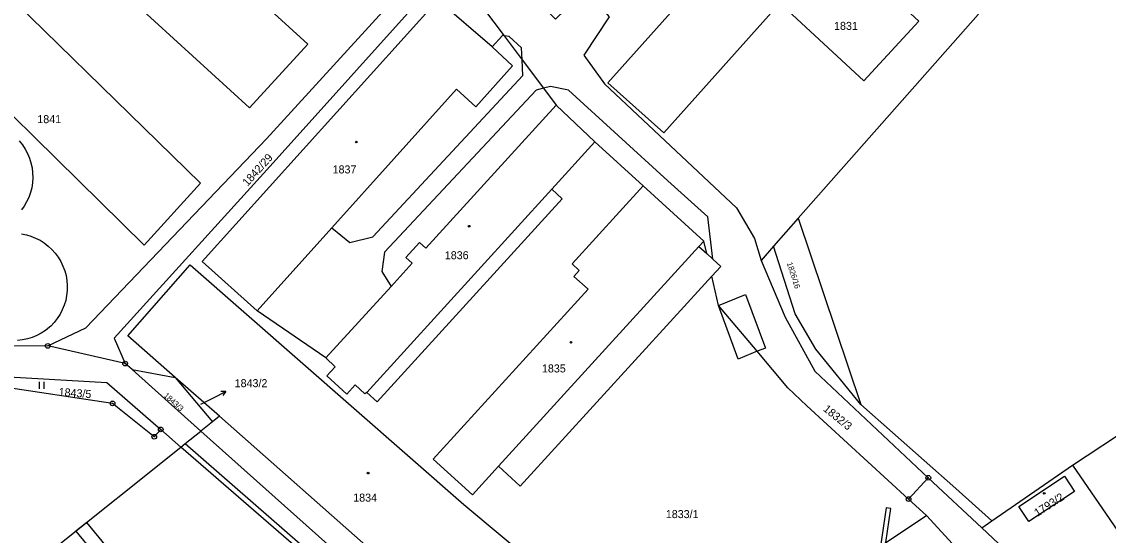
# Model space of a CAD drawing. Extents: x -504988 to -494607, y -1123820 to -1114018.
# Drawn here: x -497790.5 to -497559.8, y -1119047 to -1118938 of the extents above; entities that cross this region are included whole.
import ezdxf

# ---------------------------------------------------------------- set-up
doc = ezdxf.new("R2010")
doc.units = 0
for name, color, linetype in [('Hranice parcel', 7, 'Continuous'), ('Parcelní čísla', 7, 'Continuous'), ('Pop  PČ popisy', 7, 'Continuous'), ('Vnitřní kresba', 7, 'Continuous'), ('Věcná břemena k části', 7, 'Continuous'), ('Značky bodu BP', 7, 'Continuous'), ('Značky budov', 7, 'Continuous'), ('Značky kultur', 7, 'Continuous')]:
    doc.layers.add(name, color=color, linetype=linetype)

msp = doc.modelspace()

# ---------------------------------------------------------------- linework, layer by layer
at = {"layer": 'Hranice parcel'}
for p, q in [((-497668.8, -1118963.48), (-497677.02, -1118955.71)), ((-497658.5, -1118972.85), (-497668.8, -1118963.48)), ((-497625.59, -1118979.74), (-497612.3, -1119019.27)), ((-497725.96, -1119009.37), (-497740.54, -1118999.39)), ((-497768.55, -1119010.57), (-497784.97, -1119006.83)), ((-497767.09, -1119011.87), (-497768.55, -1119010.57)), ((-497752.48, -1119024.92), (-497767.09, -1119011.87)), ((-497767.09, -1119011.87), (-497757.91, -1119013.52)), ((-497748.48, -1119021.76), (-497757.91, -1119013.52)), ((-497757.91, -1119013.52), (-497749.98, -1119022.92)), ((-497622.07, -1119012.22), (-497597.97, -1119034.82)), ((-497771.22, -1119019.03), (-497799.96, -1119014.75)), ((-497762.37, -1119026.11), (-497771.22, -1119019.03)), ((-497602.16, -1119039.34), (-497623.79, -1119019.54)), ((-497749.98, -1119022.92), (-497752.48, -1119024.92)), ((-497748.48, -1119021.76), (-497749.98, -1119022.92)), ((-497761, -1119024.56), (-497762.37, -1119026.11)), ((-497761, -1119024.56), (-497756.7, -1119028.29)), ((-497567.32, -1119032.14), (-497554.65, -1119023.8)), ((-497783.83, -1119049.98), (-497756.7, -1119028.29)), ((-497584.47, -1119043.98), (-497567.32, -1119032.14)), ((-497597.97, -1119034.82), (-497602.16, -1119039.34)), ((-497597.97, -1119034.82), (-497586.61, -1119045.46)), ((-497598.35, -1119042.83), (-497602.16, -1119039.34)), ((-497598.35, -1119042.83), (-497592.82, -1119048.83)), ((-497586.61, -1119045.46), (-497584.47, -1119043.98))]:
    msp.add_line(p, q, dxfattribs=at)
for points in [[(-497736.17, -1118879.77), (-497704.1, -1118910.31), (-497677.12, -1118937.46), (-497670.64, -1118931.1), (-497665.72, -1118936.96), (-497671.15, -1118945.14), (-497666.77, -1118951.19), (-497638.71, -1118977.49), (-497634.92, -1118984.04), (-497633.48, -1118988.67)], [(-497618.02, -1118921.25), (-497609.75, -1118912.02), (-497621.62, -1118901.38), (-497666.05, -1118950.99), (-497654.17, -1118961.62), (-497629.49, -1118934.07)], [(-497605, -1118903.63), (-497603.56, -1118904.94), (-497587.41, -1118936.51), (-497625.59, -1118979.74)], [(-497770.15, -1118905.91), (-497782.49, -1118919.42), (-497742.11, -1118956.31), (-497729.77, -1118942.8), (-497770.15, -1118905.91)], [(-497709.34, -1118912.76), (-497688.08, -1118941.01), (-497684.23, -1118946.12), (-497679.71, -1118952.14), (-497677.02, -1118955.71)], [(-497629.49, -1118934.07), (-497628.72, -1118934.78), (-497611.64, -1118950.56), (-497599.97, -1118937.92), (-497617.07, -1118922.13), (-497618.02, -1118921.25)], [(-497803.78, -1118922.28), (-497815.78, -1118935.05), (-497764.51, -1118985.45), (-497752.56, -1118972.3), (-497803.78, -1118922.28)], [(-497784.97, -1119006.83), (-497776.89, -1119002.99), (-497738.56, -1118962.88), (-497707.09, -1118928.44), (-497712.42, -1118923.65)], [(-497702.11, -1118933.35), (-497704.09, -1118931.23), (-497737.12, -1118967.95), (-497770.85, -1119005.2), (-497768.55, -1119010.57)], [(-497740.54, -1118999.39), (-497752.16, -1118988.93), (-497702.11, -1118933.35)], [(-497740.54, -1118999.39), (-497724.68, -1118981.79), (-497698.19, -1118952.36), (-497694.08, -1118956.06), (-497686.25, -1118947.38), (-497690.62, -1118943.35), (-497702.11, -1118933.35)], [(-497677.02, -1118955.71), (-497704.69, -1118986.07), (-497706.02, -1118984.85), (-497708.94, -1118988.04), (-497707.6, -1118989.26), (-497712.05, -1118994.21), (-497725.96, -1119009.37)], [(-497791.04, -1118963.32), (-497790.37, -1118964.16), (-497789.78, -1118965.05), (-497789.28, -1118965.99), (-497788.87, -1118966.97), (-497788.55, -1118967.99), (-497788.32, -1118969.03), (-497788.19, -1118970.09), (-497788.16, -1118971.15), (-497788.23, -1118972.22), (-497788.4, -1118973.27), (-497788.66, -1118974.3), (-497789.02, -1118975.3), (-497789.48, -1118976.26), (-497790.02, -1118977.18), (-497790.57, -1118977.94)], [(-497668.8, -1118963.48), (-497677.96, -1118973.53), (-497675.75, -1118975.6), (-497715.04, -1119018.71), (-497717.24, -1119016.74), (-497717.61, -1119016.99), (-497719.67, -1119015.11), (-497721.48, -1119017.09), (-497725.72, -1119013.21), (-497723.92, -1119011.24), (-497725.96, -1119009.37)], [(-497784.97, -1119006.83), (-497798.54, -1119006.88), (-497805.13, -1119002.84), (-497839.68, -1118968.12)], [(-497643.93, -1118992.06), (-497684.63, -1119036.57), (-497689.24, -1119032.36), (-497694.81, -1119038.47), (-497703.14, -1119030.88), (-497670.23, -1118994.8), (-497673.23, -1118992.07), (-497672.09, -1118990.83), (-497673.63, -1118989.43), (-497658.5, -1118972.85)], [(-497643.93, -1118992.06), (-497642.03, -1118989.97), (-497643.7, -1118988.45), (-497645.04, -1118987.22), (-497645.65, -1118984.57), (-497658.5, -1118972.85)], [(-497625.59, -1118979.74), (-497630.84, -1118985.68), (-497633.48, -1118988.67)], [(-497790.57, -1118983.07), (-497789.53, -1118983.27), (-497788.56, -1118983.55), (-497787.57, -1118983.94), (-497786.62, -1118984.41), (-497785.72, -1118984.98), (-497784.87, -1118985.63), (-497784.1, -1118986.35), (-497783.39, -1118987.15), (-497782.76, -1118988.01), (-497782.21, -1118988.92), (-497781.75, -1118989.88), (-497781.38, -1118990.88), (-497781.11, -1118991.91), (-497780.92, -1118992.96), (-497780.84, -1118994.02), (-497780.85, -1118995.08), (-497780.97, -1118996.14), (-497781.18, -1118997.18), (-497781.49, -1118998.2), (-497781.89, -1118999.18), (-497782.38, -1119000.12), (-497782.96, -1119001.02), (-497783.63, -1119001.85), (-497784.36, -1119002.62), (-497784.64, -1119002.87), (-497785.47, -1119003.54), (-497786.35, -1119004.12), (-497787.29, -1119004.62), (-497788.27, -1119005.03), (-497789.29, -1119005.35), (-497790.33, -1119005.57), (-497791.39, -1119005.69)], [(-497633.48, -1118988.67), (-497628.36, -1119000.7), (-497622.07, -1119012.22)], [(-497757.91, -1119013.52), (-497767.97, -1119004.72), (-497754.77, -1118989.63), (-497696.64, -1119040.48), (-497664.93, -1119066.92), (-497669.83, -1119072.7), (-497678.97, -1119083.13), (-497748.48, -1119021.76)], [(-497623.79, -1119019.54), (-497627.78, -1119015.72), (-497634.31, -1119007.98), (-497642.51, -1118998.28), (-497643.93, -1118992.06)], [(-497799.96, -1119014.75), (-497798.19, -1119013.11), (-497772.47, -1119014.6), (-497761, -1119024.56)], [(-497612.3, -1119019.27), (-497592.12, -1119037.09), (-497584.47, -1119043.98)], [(-497756.7, -1119028.29), (-497755.79, -1119027.56), (-497752.48, -1119024.92)], [(-497752.48, -1119024.92), (-497720.92, -1119053.1), (-497685.89, -1119083.77), (-497676.41, -1119088.26), (-497667.41, -1119087.96), (-497657.46, -1119081.91), (-497643.19, -1119072.54), (-497627.55, -1119062.2), (-497598.35, -1119042.83)], [(-497707.62, -1119070.85), (-497724.8, -1119055.97), (-497756.7, -1119028.29)], [(-497567.32, -1119032.14), (-497551.47, -1119055.23), (-497550.05, -1119057.28)], [(-497566.93, -1119037.71), (-497576.65, -1119044.12), (-497578.76, -1119040.9), (-497569.03, -1119034.51), (-497566.93, -1119037.71)], [(-497556.77, -1119070.5), (-497558.11, -1119070.14), (-497565.7, -1119064.76), (-497568.93, -1119062.06), (-497586.61, -1119045.46)]]:
    msp.add_lwpolyline(points, dxfattribs=at)
at = {"layer": 'Pop  PČ popisy'}
for p, q in [((-497752.48, -1119019.21), (-497749.8, -1119017.84)), ((-497749.8, -1119017.84), (-497747.13, -1119016.48)), ((-497747.13, -1119016.48), (-497748.25, -1119016.49)), ((-497747.13, -1119016.48), (-497747.79, -1119017.38))]:
    msp.add_line(p, q, dxfattribs=at)
at = {"layer": 'Vnitřní kresba'}
for p, q in [((-497688.44, -1118940.96), (-497690.62, -1118943.35)), ((-497688.08, -1118941.01), (-497688.44, -1118940.96)), ((-497686.98, -1118941.18), (-497688.08, -1118941.01)), ((-497684.36, -1118943.57), (-497686.98, -1118941.18)), ((-497684.23, -1118946.12), (-497684.36, -1118943.57)), ((-497684.07, -1118949.44), (-497684.23, -1118946.12)), ((-497715.95, -1118983.71), (-497684.07, -1118949.44)), ((-497678.22, -1118951.75), (-497679.71, -1118952.14)), ((-497674.4, -1118952.52), (-497678.22, -1118951.75)), ((-497681.27, -1118952.54), (-497713.44, -1118986.91)), ((-497679.71, -1118952.14), (-497681.27, -1118952.54)), ((-497653.28, -1118971.8), (-497674.4, -1118952.52)), ((-497644.79, -1118979.44), (-497653.28, -1118971.8)), ((-497677.96, -1118973.53), (-497717.24, -1119016.74)), ((-497643.7, -1118988.45), (-497644.79, -1118979.44)), ((-497724.68, -1118981.79), (-497720.84, -1118984.86)), ((-497720.84, -1118984.86), (-497715.95, -1118983.71)), ((-497689.24, -1119032.36), (-497646.7, -1118985.72)), ((-497646.7, -1118985.72), (-497645.65, -1118984.57)), ((-497646.7, -1118985.72), (-497645.04, -1118987.22)), ((-497626.22, -1118999.99), (-497630.84, -1118985.68)), ((-497713.44, -1118986.91), (-497714, -1118991.01)), ((-497714, -1118991.01), (-497712.05, -1118994.21)), ((-497642.51, -1118998.28), (-497636.78, -1118995.94)), ((-497636.78, -1118995.94), (-497632.57, -1119007.28)), ((-497638.35, -1119009.61), (-497642.51, -1118998.28)), ((-497621.84, -1119007.54), (-497626.22, -1118999.99)), ((-497634.31, -1119007.98), (-497638.35, -1119009.61)), ((-497632.57, -1119007.28), (-497634.31, -1119007.98)), ((-497612.3, -1119019.27), (-497621.84, -1119007.54)), ((-497755.79, -1119027.56), (-497724.17, -1119055.11))]:
    msp.add_line(p, q, dxfattribs=at)
at = {"layer": 'Věcná břemena k části'}
for points in [[(-497606.93, -1119041.22), (-497608.13, -1119049.32), (-497607.01, -1119048.58), (-497605.94, -1119041.37)], [(-497776.71, -1119044.29), (-497779.02, -1119046.13), (-497736.84, -1119097.49), (-497734.65, -1119095.49)]]:
    msp.add_lwpolyline(points, close=True, dxfattribs=at)
at = {"layer": 'Značky bodu BP'}
for centre, radius in [((-497784.97, -1119006.83), 0.5), ((-497784.97, -1119006.83), 0.0303), ((-497768.55, -1119010.57), 0.5), ((-497768.55, -1119010.57), 0.0303), ((-497771.22, -1119019.03), 0.5), ((-497771.22, -1119019.03), 0.0303), ((-497762.37, -1119026.11), 0.5), ((-497761, -1119024.56), 0.5), ((-497761, -1119024.56), 0.0303), ((-497762.37, -1119026.11), 0.0303), ((-497597.97, -1119034.82), 0.5), ((-497597.97, -1119034.82), 0.0303), ((-497602.16, -1119039.34), 0.5), ((-497602.16, -1119039.34), 0.0303)]:
    msp.add_circle(centre, radius, dxfattribs=at)
at = {"layer": 'Značky budov'}
for centre in [(-497719.46, -1118963.56), (-497695.5, -1118981.42), (-497673.87, -1119006.06), (-497716.95, -1119033.83), (-497573.36, -1119038.11)]:
    msp.add_circle(centre, 0.175, dxfattribs=at)
at = {"layer": 'Značky kultur'}
for p, q in [((-497786.75, -1119015.97), (-497786.75, -1119014.47)), ((-497785.75, -1119015.97), (-497785.75, -1119014.47))]:
    msp.add_line(p, q, dxfattribs=at)

# ---------------------------------------------------------------- texts
at = {"layer": 'Parcelní čísla'}
for s, p in [('1831', (-497617.99, -1118939.75)), ('1841', (-497787.2, -1118959.55)), ('1837', (-497724.49, -1118970.22)), ('1836', (-497700.66, -1118988.43)), ('1835', (-497680.03, -1119012.46)), ('1843/2', (-497745.29, -1119015.59)), ('1834', (-497720.11, -1119039.88)), ('1833/1', (-497653.72, -1119043.38))]:
    msp.add_text(s, height=1.7, dxfattribs=at).set_placement(p)
for s, height, rotation, p in [('1842/29', 1.7, 48, (-497742.55, -1118973.07)), ('1826/16', 1.2, 288, (-497628.04, -1118989.28)), ('1843/5', 1.7, 356, (-497782.72, -1119017.43)), ('1843/3', 1.2, 318, (-497760.45, -1119017.52)), ('1832/3', 1.7, 321, (-497620.44, -1119020.46)), ('1793/2', 1.7, 33, (-497574.81, -1119043.14))]:
    msp.add_text(s, height=height, rotation=rotation, dxfattribs=at).set_placement(p)

doc.saveas('drawing.dxf')
